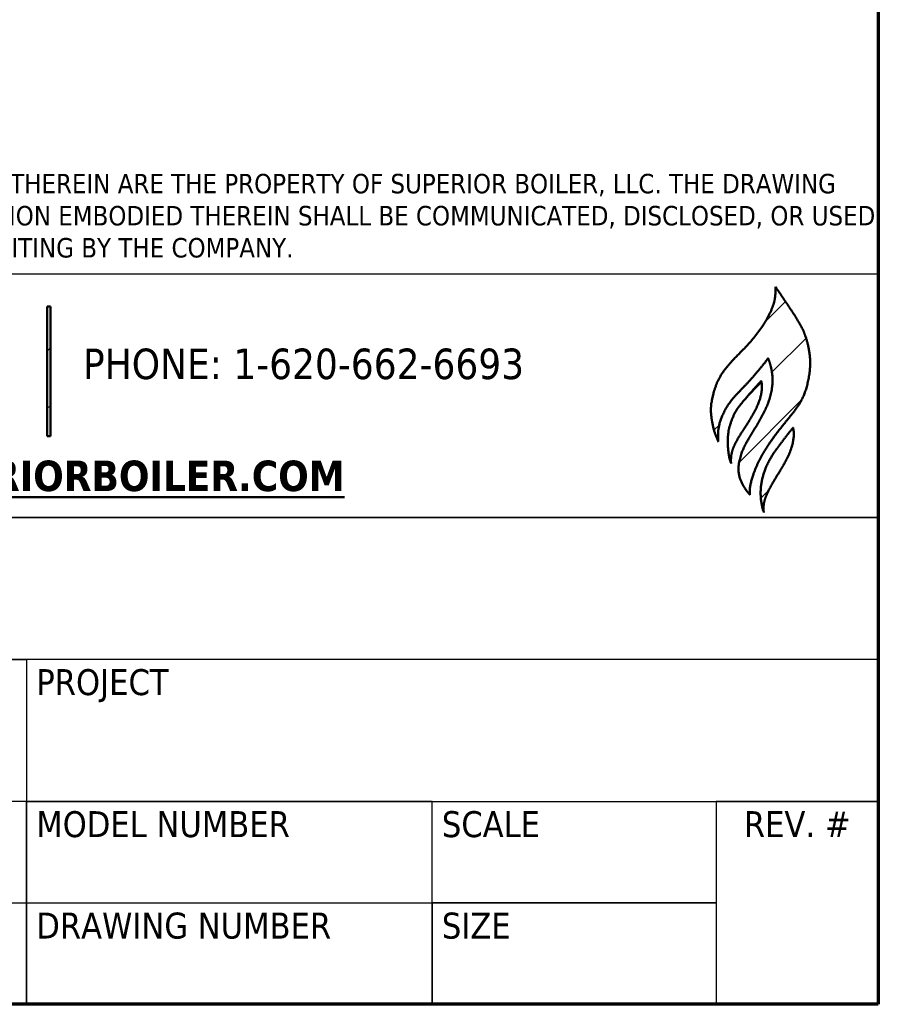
# Model space of a CAD drawing. Header units: inches. Extents: x 18 to 846, y -67 to 561.
# Tile 510 of 656: x 782 to 846, y 15 to 88. Entities that reach past the tile are written whole.
import ezdxf
from ezdxf.enums import TextEntityAlignment as Align

# ---------------------------------------------------------------- set-up
doc = ezdxf.new("R2010")
doc.units = ezdxf.units.IN
doc.header["$LTSCALE"] = 24
doc.header["$MEASUREMENT"] = 0
for name, color, linetype, lineweight in [('Border (ANSI)', 7, 'Continuous', 70), ('Hatch (ANSI)', 7, 'Continuous', 18), ('Layer 1', 7, 'Continuous', 25), ('Title (ANSI)', 7, 'Continuous', 50)]:
    doc.layers.add(name, color=color, linetype=linetype, lineweight=lineweight)
doc.styles.add('Note Text (ANSI)', font='tahoma.ttf')
doc.styles.get("Standard").update_dxf_attribs({"font": 'arial.ttf'})
doc.styles.add('Text Style40', font='tahoma.ttf')

# ---------------------------------------------------------------- blocks, each defined once
blk = doc.blocks.new('Borders SUPERIOR BORDER')
at = {"layer": 'Border (ANSI)'}
for p, q in [((35.25, 23.375), (35.25, 0.625)), ((35.25, 0.625), (0.75, 0.625))]:
    blk.add_line(p, q, dxfattribs=at)
blk = doc.blocks.new('Title Blocks SB TITLE-KS')
at = {"layer": 'Hatch (ANSI)'}
h = blk.add_hatch(dxfattribs=at)
h.set_pattern_fill('ANSI31', color=256, style=0)
edge = h.paths.add_edge_path()
edge.add_spline(control_points=[(54.2173, 4.6076), (54.2316, 4.5851), (54.2997, 4.4896), (54.3068, 4.4696), (54.3315, 4.3759), (54.3115, 4.2785), (54.2858, 4.2368), (54.2527, 4.1972), (54.2153, 4.1504), (54.1819, 4.1029), (54.1474, 4.0405), (54.1348, 3.9894), (54.1383, 3.9666)], knot_values=[0, 0, 0, 0, 0, 0.223328, 0.312076, 0.397557, 0.4854, 0.571518, 0.648725, 0.72663, 0.806969, 1, 1, 1, 1, 1], degree=4, periodic=0)
edge.add_spline(control_points=[(54.1383, 3.9666), (54.1313, 3.9752), (54.1253, 3.9822), (54.1043, 4.0131), (54.1001, 4.0586), (54.1165, 4.1126), (54.1407, 4.15), (54.1702, 4.1987), (54.1968, 4.2486), (54.2119, 4.3094), (54.2077, 4.3519), (54.1978, 4.3793), (54.1941, 4.3879)], knot_values=[0, 0, 0, 0, 0, 0.15114, 0.231086, 0.321487, 0.41918, 0.522073, 0.624121, 0.7241, 0.817328, 1, 1, 1, 1, 1], degree=4, periodic=0)
edge.add_spline(control_points=[(54.1941, 4.3879), (54.1925, 4.3856), (54.1905, 4.3826), (54.1903, 4.3822), (54.1773, 4.3651), (54.1797, 4.3686), (54.1434, 4.3244), (54.1255, 4.3062), (54.1025, 4.282), (54.0812, 4.2597), (54.0515, 4.2148), (54.0383, 4.1752), (54.0394, 4.1463), (54.0409, 4.1305)], knot_values=[0, 0, 0, 0, 0, 0.084189, 0.123518, 0.183255, 0.262966, 0.351281, 0.453216, 0.555026, 0.656205, 0.758757, 1, 1, 1, 1, 1], degree=4, periodic=0)
edge.add_spline(control_points=[(54.0409, 4.1305), (54.035, 4.1465), (54.0253, 4.1623), (54.0178, 4.2133), (54.0167, 4.2437), (54.0337, 4.3192), (54.069, 4.365), (54.1004, 4.3974), (54.1827, 4.4787), (54.2138, 4.5533), (54.2173, 4.5707), (54.2173, 4.6076)], knot_values=[0, 0, 0, 0, 0, 0.174503, 0.256986, 0.347347, 0.441708, 0.54982, 0.659603, 0.764027, 1, 1, 1, 1, 1], degree=4, periodic=0)
h = blk.add_hatch(dxfattribs=at)
h.set_pattern_fill('ANSI31', color=256, style=0)
h.paths.add_polyline_path([(51.9829, 4.5475), (51.9829, 4.1475), (51.9729, 4.1475), (51.9729, 4.5475)])
h = blk.add_hatch(dxfattribs=at)
h.set_pattern_fill('ANSI31', color=256, style=0)
edge = h.paths.add_edge_path()
edge.add_spline(control_points=[(54.0803, 4.064), (54.0791, 4.0722), (54.0795, 4.0991), (54.0911, 4.1219), (54.1075, 4.1516), (54.124, 4.1755), (54.1422, 4.2049), (54.1668, 4.2473), (54.1765, 4.2839), (54.1762, 4.303), (54.1732, 4.3182)], knot_values=[0, 0, 0, 0, 0, 0.223391, 0.320399, 0.421522, 0.529587, 0.642294, 0.753344, 1, 1, 1, 1, 1], degree=4, periodic=0)
edge.add_spline(control_points=[(54.1732, 4.3182), (54.1617, 4.3055), (54.1523, 4.2956), (54.1358, 4.2752), (54.0993, 4.2352), (54.0831, 4.2047), (54.0652, 4.1445), (54.0708, 4.1121), (54.0733, 4.0778), (54.0803, 4.064)], knot_values=[0, 0, 0, 0, 0, 0.237455, 0.346725, 0.468881, 0.595268, 0.718537, 1, 1, 1, 1, 1], degree=4, periodic=0)
h = blk.add_hatch(dxfattribs=at)
h.set_pattern_fill('ANSI31', color=256, style=0)
edge = h.paths.add_edge_path()
edge.add_spline(control_points=[(54.1811, 3.9129), (54.1797, 3.9203), (54.1796, 3.9385), (54.1845, 3.9546), (54.195, 3.9806), (54.2157, 4.0167), (54.2329, 4.0428), (54.2534, 4.0796), (54.2674, 4.1093), (54.2775, 4.154), (54.2718, 4.1683), (54.2713, 4.174)], knot_values=[0, 0, 0, 0, 0, 0.182396, 0.269345, 0.36604, 0.473614, 0.586097, 0.697821, 0.802203, 1, 1, 1, 1, 1], degree=4, periodic=0)
edge.add_spline(control_points=[(54.2713, 4.174), (54.2658, 4.1674), (54.2526, 4.1509), (54.2419, 4.137), (54.2198, 4.1069), (54.2098, 4.0939), (54.189, 4.0586), (54.1742, 4.0158), (54.167, 3.9727), (54.1737, 3.9324), (54.1811, 3.9129)], knot_values=[0, 0, 0, 0, 0, 0.204279, 0.290863, 0.384671, 0.48539, 0.591258, 0.706982, 1, 1, 1, 1, 1], degree=4, periodic=0)
at = {"layer": 'Layer 1', "lineweight": 5}
blk.add_open_spline([(54.1136, 4.25), (54.1534, 4.2966), (54.173, 4.3181), (54.1731, 4.318)], degree=3, dxfattribs=at)
at = {"layer": 'Title (ANSI)', "lineweight": 25}
for p, q in [((47.7839, 4.6475), (54.5339, 4.6475)), ((47.7839, 4.6475), (54.5339, 4.6475)), ((54.5339, 4.6475), (54.5339, 2.3975)), ((54.5339, 4.6475), (54.5339, 3.8975)), ((54.5339, 3.8975), (47.7839, 3.8975)), ((49.2839, 3.8975), (54.5339, 3.8975)), ((54.5339, 3.8975), (54.5339, 3.46)), ((54.5339, 3.46), (49.2839, 3.46)), ((49.2839, 3.46), (51.9089, 3.46)), ((51.9089, 3.46), (51.9089, 3.0225)), ((54.5339, 3.46), (51.9089, 3.46)), ((51.9089, 3.46), (51.9089, 3.0225)), ((54.5339, 3.0225), (54.5339, 3.46)), ((51.9089, 3.0225), (49.2839, 3.0225)), ((51.9089, 3.0225), (51.0339, 3.0225)), ((51.9089, 3.0225), (54.5339, 3.0225)), ((51.9089, 2.71), (51.9089, 3.0225)), ((53.1589, 3.0225), (51.9089, 3.0225)), ((51.9089, 3.0225), (51.9089, 2.71)), ((53.1589, 2.71), (53.1589, 3.0225)), ((53.1589, 3.0225), (54.0339, 3.0225)), ((53.1589, 2.71), (53.1589, 3.0225)), ((54.5339, 3.0225), (54.0339, 3.0225)), ((54.0339, 3.0225), (54.0339, 2.3975)), ((54.0339, 3.0225), (54.0339, 2.71)), ((54.5339, 2.3975), (54.5339, 3.0225)), ((51.0339, 2.71), (51.9089, 2.71)), ((51.0339, 2.71), (51.9089, 2.71)), ((51.9089, 2.3975), (51.9089, 2.71)), ((51.9089, 2.71), (53.1589, 2.71)), ((51.9089, 2.71), (51.9089, 2.3975)), ((51.9089, 2.71), (53.1589, 2.71)), ((53.1589, 2.3975), (53.1589, 2.71)), ((53.1589, 2.71), (54.0339, 2.71)), ((53.1589, 2.71), (53.1589, 2.3975)), ((54.0339, 2.71), (53.1589, 2.71)), ((54.0339, 2.71), (54.0339, 2.3975)), ((54.5339, 2.3975), (47.7839, 2.3975)), ((51.9089, 2.3975), (51.0339, 2.3975)), ((53.1589, 2.3975), (51.9089, 2.3975)), ((54.0339, 2.3975), (53.1589, 2.3975)), ((54.0339, 2.3975), (54.5339, 2.3975))]:
    blk.add_line(p, q, dxfattribs=at)
at = {"layer": 'Title (ANSI)'}
for p, q in [((51.9729, 4.5475), (51.9829, 4.5475)), ((51.9729, 4.1475), (51.9729, 4.5475)), ((51.9829, 4.5475), (51.9829, 4.1475)), ((51.9829, 4.1475), (51.9729, 4.1475))]:
    blk.add_line(p, q, dxfattribs=at)
for points, knots in [([(54.2173, 4.6076), (54.2173, 4.5707), (54.2138, 4.5533), (54.1827, 4.4787), (54.1004, 4.3974), (54.069, 4.365), (54.0337, 4.3192), (54.0167, 4.2437), (54.0178, 4.2133), (54.0253, 4.1623), (54.035, 4.1465), (54.0409, 4.1305)], [0, 0, 0, 0, 0, 0.235973, 0.340397, 0.45018, 0.558292, 0.652653, 0.743014, 0.825497, 1, 1, 1, 1, 1]), ([(54.2173, 4.6076), (54.2316, 4.5851), (54.2997, 4.4896), (54.3068, 4.4696), (54.3315, 4.3759), (54.3115, 4.2785), (54.2858, 4.2368), (54.2527, 4.1972), (54.2153, 4.1504), (54.1819, 4.1029), (54.1474, 4.0405), (54.1348, 3.9894), (54.1383, 3.9666)], [0, 0, 0, 0, 0, 0.223328, 0.312076, 0.397557, 0.4854, 0.571518, 0.648725, 0.72663, 0.806969, 1, 1, 1, 1, 1]), ([(54.0409, 4.1305), (54.0394, 4.1463), (54.0383, 4.1752), (54.0515, 4.2148), (54.0812, 4.2597), (54.1025, 4.282), (54.1255, 4.3062), (54.1434, 4.3244), (54.1797, 4.3686), (54.1773, 4.3651), (54.1903, 4.3822), (54.1905, 4.3826), (54.1925, 4.3856), (54.1941, 4.3879)], [0, 0, 0, 0, 0, 0.241243, 0.343795, 0.444974, 0.546784, 0.648719, 0.737034, 0.816745, 0.876482, 0.915811, 1, 1, 1, 1, 1]), ([(54.1383, 3.9666), (54.1313, 3.9752), (54.1253, 3.9822), (54.1043, 4.0131), (54.1001, 4.0586), (54.1165, 4.1126), (54.1407, 4.15), (54.1702, 4.1987), (54.1968, 4.2486), (54.2119, 4.3094), (54.2077, 4.3519), (54.1978, 4.3793), (54.1941, 4.3879)], [0, 0, 0, 0, 0, 0.15114, 0.231086, 0.321487, 0.41918, 0.522073, 0.624121, 0.7241, 0.817328, 1, 1, 1, 1, 1]), ([(54.1732, 4.3182), (54.1617, 4.3055), (54.1523, 4.2956), (54.1358, 4.2752), (54.0993, 4.2352), (54.0831, 4.2047), (54.0652, 4.1445), (54.0708, 4.1121), (54.0733, 4.0778), (54.0803, 4.064)], [0, 0, 0, 0, 0, 0.237455, 0.346725, 0.468881, 0.595268, 0.718537, 1, 1, 1, 1, 1]), ([(54.0803, 4.064), (54.0791, 4.0722), (54.0795, 4.0991), (54.0911, 4.1219), (54.1075, 4.1516), (54.124, 4.1755), (54.1422, 4.2049), (54.1668, 4.2473), (54.1765, 4.2839), (54.1762, 4.303), (54.1732, 4.3182)], [0, 0, 0, 0, 0, 0.223391, 0.320399, 0.421522, 0.529587, 0.642294, 0.753344, 1, 1, 1, 1, 1]), ([(54.2713, 4.174), (54.2658, 4.1674), (54.2526, 4.1509), (54.2419, 4.137), (54.2198, 4.1069), (54.2098, 4.0939), (54.189, 4.0586), (54.1742, 4.0158), (54.167, 3.9727), (54.1737, 3.9324), (54.1811, 3.9129)], [0, 0, 0, 0, 0, 0.204279, 0.290863, 0.384671, 0.48539, 0.591258, 0.706982, 1, 1, 1, 1, 1]), ([(54.1811, 3.9129), (54.1797, 3.9203), (54.1796, 3.9385), (54.1845, 3.9546), (54.195, 3.9806), (54.2157, 4.0167), (54.2329, 4.0428), (54.2534, 4.0796), (54.2674, 4.1093), (54.2775, 4.154), (54.2718, 4.1683), (54.2713, 4.174)], [0, 0, 0, 0, 0, 0.182396, 0.269345, 0.36604, 0.473614, 0.586097, 0.697821, 0.802203, 1, 1, 1, 1, 1])]:
    blk.add_open_spline(points, degree=4, knots=knots, dxfattribs=at)
at = {"layer": 'Title (ANSI)', "style": 'Text Style40'}
for s, p in [('PROJECT', (51.9389, 3.43)), ('MODEL NUMBER', (51.9389, 2.9925)), ('SCALE', (53.1889, 2.9925)), ('DRAWING NUMBER', (51.9389, 2.68)), ('SIZE', (53.1889, 2.68))]:
    blk.add_text(s, height=0.08, dxfattribs=at).set_placement(p, align=Align.TOP_LEFT)
blk.add_text('REV. #', height=0.08, dxfattribs=at).set_placement((54.2839, 2.9925), align=Align.TOP_CENTER)
at = {"layer": 'Title (ANSI)', "insert": (47.8139, 4.6886), "char_height": 0.06, "width": 6.700989, "attachment_point": 7, "line_spacing_factor": 0.987884, "style": 'Note Text (ANSI)'}
blk.add_mtext('\\fTahoma|b0|i0;{\\H0.0600;NOTICE: THIS DRAWING AND ALL FEATURES SEPARATELY OR COLLECTIVELY DISCLOSED THEREBY OR EMBODIED THEREIN ARE THE PROPERTY OF SUPERIOR BOILER, LLC. THE DRAWING SHALL NOT BE REPRODUCED OR COPIED, AND MUST BE RETURNED IMMEDIATELY UPON REQUEST. NO INFORMATION EMBODIED THEREIN SHALL BE COMMUNICATED, DISCLOSED, OR USED IN ANY MANNER, IN WHOLE OR IN PART EXCEPT AS AND TO EXTEND PREVIOUSLY EXPRESSLY AUTHORIZED IN WRITING BY THE COMPANY.}', dxfattribs=at)
at = {"layer": 'Title (ANSI)', "char_height": 0.094, "style": 'Note Text (ANSI)'}
for s, insert, width, attachment_point in [('\\fTahoma|b0|i0;{\\H0.0940;PHONE: 1-620-662-6693}', (52.0829, 4.4175), 1.559387, 1), ('\\fTahoma|b1|i0;{\\H0.0940;\\LWWW.SUPERIORBOILER.COM}', (51.9779, 4.0725), 1.970267, 2)]:
    blk.add_mtext(s, dxfattribs=dict(at, insert=insert, width=width, attachment_point=attachment_point))
at = {"layer": 'Title (ANSI)', "lineweight": 30, "flags": 63}
for tag, p in [('REV._1_#', (41.2839, 4.3662)), ('REV_#1_DATE', (46.0339, 4.3662)), ('REV_#1_DRAWN', (46.5339, 4.3662)), ('REV_#1_APPR', (47.0339, 4.3662)), ('REV_#1_P.M.', (47.5339, 4.3662)), ('REV._2__#', (41.2839, 4.1787)), ('REV_#2_DATE', (46.0339, 4.1787)), ('REV_#2_DRAWN', (46.5339, 4.1787)), ('REV_#2_APPR', (47.0339, 4.1787)), ('REV_#2_P.M.', (47.5339, 4.1787)), ('REV._3_#', (41.2839, 3.9912)), ('REV_#3_DATE', (46.0339, 3.9912)), ('REV_#3_DRAWN', (46.5339, 3.9912)), ('REV_#3_APPR', (47.0339, 3.9912)), ('REV_#3_P.M.', (47.5339, 3.9912)), ('REV._4_#', (41.2839, 3.8037)), ('REV_#4_DATE', (46.0339, 3.8037)), ('REV_#4_DRAWN', (46.5339, 3.8037)), ('REV_#4_APPR', (47.0339, 3.8037)), ('REV_#4_P.M.', (47.5339, 3.8037)), ('REV._5_#', (41.2839, 3.6162)), ('REV_#5_DATE', (46.0339, 3.6162)), ('REV_#5_DRAWN', (46.5339, 3.6162)), ('REV_#5_APPR', (47.0339, 3.6162)), ('REV_#5_P.M.', (47.5339, 3.6162)), ('REV._6_#', (41.2839, 3.4287)), ('REV_#6_DATE', (46.0339, 3.4287)), ('REV_#6_DRAWN', (46.5339, 3.4287)), ('REV_#6_APPR', (47.0339, 3.4287)), ('REV_#6_P.M.', (47.5339, 3.4287))]:
    blk.add_attdef(tag, text='', height=0.08, dxfattribs=at).set_placement(p, align=Align.MIDDLE_CENTER)
for tag, p in [('REVISION_#1_DESCRIPTION', (41.5639, 4.3662)), ('REVISION_#2_DESCRIPTION', (41.5639, 4.1787)), ('REVISION_#3_DESCRIPTION', (41.5639, 3.9912)), ('REVISION_#4_DESCRIPTION', (41.5639, 3.8037)), ('REVISION_#5_DESCRIPTION', (41.5639, 3.6162)), ('REVISION_#6_DESCRIPTION', (41.5639, 3.4287))]:
    blk.add_attdef(tag, text='', height=0.08, dxfattribs=at).set_placement(p, align=Align.MIDDLE_LEFT)
for tag, height, p in [('DRAWING_NAME', 0.125, (51.9089, 3.68)), ('DRAWING_REV_#', 0.188, (54.2839, 2.7925))]:
    blk.add_attdef(tag, text='', height=height, dxfattribs=at).set_placement(p, align=Align.TOP_CENTER)
for tag, height, p in [('SCALE', 0.1, (53.1889, 2.8675)), ('CONTRACTOR', 0.125, (49.3139, 3.2425)), ('PROJECT', 0.125, (51.9389, 3.2425)), ('DRAWN_BY_DATE', 0.1, (49.3139, 2.555)), ('DRAWN_BY_INITIAL', 0.1, (49.3139, 2.8675)), ('MODEL_NUMBER', 0.1, (51.9389, 2.8675)), ('APPROVED_BY_INITIAL', 0.1, (50.1889, 2.8675)), ('PROJECT_MANAGER_INITIAL', 0.1, (51.0639, 2.8675)), ('APPROVED_BY_DATE', 0.1, (50.1889, 2.555)), ('PROJECT_MANAGER_DATE', 0.1, (51.0639, 2.555)), ('DRAWING_NUMBER', 0.1, (51.9389, 2.555)), ('SIZE', 0.1, (53.1889, 2.555))]:
    blk.add_attdef(tag, text='', height=height, dxfattribs=at).set_placement(p, align=Align.TOP_LEFT)

msp = doc.modelspace()

# ---------------------------------------------------------------- block references
at = {"xscale": 24, "yscale": 24, "zscale": 24}
for name, p in [('Borders SUPERIOR BORDER', (0, 0)), ('Title Blocks SB TITLE-KS', (-462.81431, -42.53984))]:
    msp.add_blockref(name, p, dxfattribs=at)

doc.saveas('drawing.dxf')
